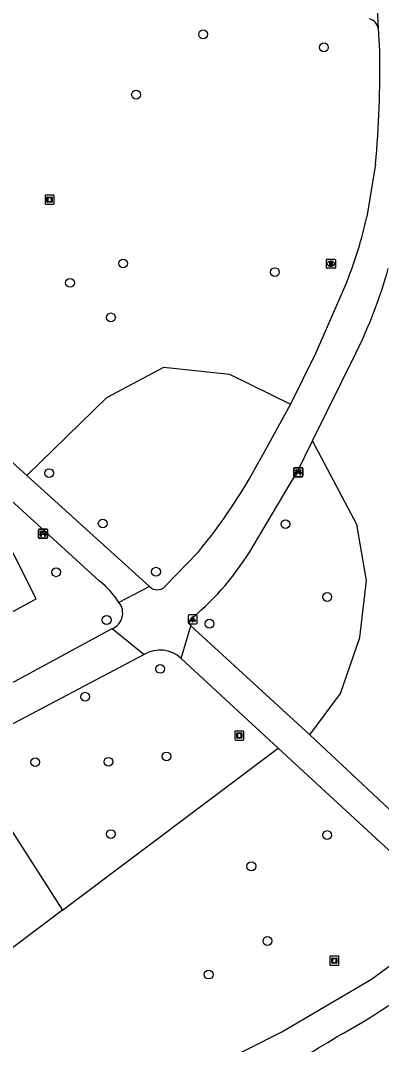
# Model space of a CAD drawing. Extents: x 161402 to 161933, y 381650 to 382313.
# Drawn here: x 161667.2 to 161707.3, y 381882.3 to 381996 of the extents above; entities that cross this region are included whole.
import ezdxf

# ---------------------------------------------------------------- set-up
doc = ezdxf.new("R2010")
doc.units = 0
for name, color, linetype in [('IMGEO_Bank', 7, 'Continuous'), ('IMGEO_Boom', 7, 'Continuous'), ('IMGEO_Brandkraan', 7, 'Continuous'), ('IMGEO_Groenvoorziening', 7, 'Continuous'), ('IMGEO_Kunstobject', 7, 'Continuous'), ('IMGEO_Lichtpunt', 7, 'Continuous'), ('IMGEO_Voetpad_gesloten', 7, 'Continuous')]:
    doc.layers.add(name, color=color, linetype=linetype)

msp = doc.modelspace()

# ---------------------------------------------------------------- linework, layer by layer
at = {"layer": 'IMGEO_Bank'}
for p, q in [((161697.57, 381945.44), (161697.57, 381946.28)), ((161697.57, 381946.28), (161697.57, 381945.44)), ((161697.65, 381946.36), (161698.49, 381946.36)), ((161698.49, 381946.36), (161697.65, 381946.36)), ((161697.88, 381945.87), (161697.88, 381945.97)), ((161697.92, 381945.97), (161697.92, 381945.87)), ((161698.21, 381945.98), (161697.93, 381945.98)), ((161698.22, 381945.87), (161698.22, 381945.97)), ((161698.26, 381945.97), (161698.26, 381945.87)), ((161698.57, 381946.29), (161698.57, 381945.45)), ((161698.57, 381945.45), (161698.57, 381946.29)), ((161698.5, 381945.36), (161697.66, 381945.36)), ((161697.66, 381945.36), (161698.5, 381945.36)), ((161698.27, 381945.76), (161697.88, 381945.76)), ((161697.93, 381945.86), (161698.21, 381945.86)), ((161669.22, 381938.61), (161669.22, 381939.45)), ((161669.22, 381939.45), (161669.22, 381938.61)), ((161669.29, 381939.53), (161670.14, 381939.53)), ((161670.14, 381939.53), (161669.29, 381939.53)), ((161669.53, 381939.04), (161669.53, 381939.14)), ((161669.57, 381939.14), (161669.57, 381939.04)), ((161669.86, 381939.15), (161669.58, 381939.15)), ((161669.87, 381939.04), (161669.87, 381939.14)), ((161669.91, 381939.14), (161669.91, 381939.04)), ((161670.22, 381939.46), (161670.22, 381938.62)), ((161670.22, 381938.62), (161670.22, 381939.46)), ((161670.15, 381938.53), (161669.3, 381938.53)), ((161669.3, 381938.53), (161670.15, 381938.53)), ((161669.92, 381938.93), (161669.52, 381938.93)), ((161669.58, 381939.03), (161669.86, 381939.03))]:
    msp.add_line(p, q, dxfattribs=at)
for points in [[(161697.87, 381945.98), (161697.79, 381945.98), (161697.79, 381946.14), (161698.35, 381946.14), (161698.35, 381945.98), (161698.27, 381945.98)], [(161697.82, 381945.76), (161697.68, 381945.76), (161697.79, 381945.86), (161697.87, 381945.86)], [(161697.87, 381945.75), (161697.87, 381945.55), (161697.83, 381945.55), (161697.83, 381945.75)], [(161698.27, 381945.86), (161698.35, 381945.86), (161698.46, 381945.76), (161698.33, 381945.76)], [(161698.32, 381945.75), (161698.32, 381945.55), (161698.28, 381945.55), (161698.28, 381945.75)], [(161669.52, 381939.15), (161669.44, 381939.15), (161669.44, 381939.31), (161670, 381939.31), (161670, 381939.15), (161669.92, 381939.15)], [(161669.47, 381938.93), (161669.32, 381938.93), (161669.44, 381939.03), (161669.52, 381939.03)], [(161669.52, 381938.92), (161669.52, 381938.71), (161669.47, 381938.71), (161669.47, 381938.92)], [(161669.92, 381939.03), (161670, 381939.03), (161670.11, 381938.93), (161669.97, 381938.93)], [(161669.97, 381938.92), (161669.97, 381938.71), (161669.92, 381938.71), (161669.92, 381938.92)]]:
    msp.add_lwpolyline(points, dxfattribs=at)
for centre, radius, start, end in [((161697.65, 381946.28), 0.0779, 92.4484, 184.2845), ((161697.65, 381946.28), 0.0779, 92.4484, 184.2845), ((161697.87, 381945.97), 0.00671, 2.8957, 87.1043), ((161697.93, 381945.97), 0.00671, 92.8957, 177.1043), ((161698.21, 381945.97), 0.00671, 2.8957, 87.1043), ((161698.27, 381945.97), 0.00671, 92.8957, 177.1043), ((161698.49, 381946.28), 0.0779, 2.4484, 94.2845), ((161698.49, 381946.28), 0.0779, 2.4484, 94.2845), ((161697.65, 381945.44), 0.0779, 182.4484, 274.2845), ((161697.65, 381945.44), 0.0779, 182.4484, 274.2845), ((161697.82, 381945.75), 0.00671, 2.8957, 87.1043), ((161697.87, 381945.87), 0.00671, 272.8957, 357.1043), ((161697.88, 381945.75), 0.00671, 92.8957, 177.1043), ((161697.93, 381945.87), 0.00671, 182.8957, 267.1043), ((161698.21, 381945.87), 0.00671, 272.8957, 357.1043), ((161698.27, 381945.87), 0.00671, 182.8957, 267.1043), ((161698.27, 381945.75), 0.00671, 2.8957, 87.1043), ((161698.33, 381945.75), 0.00671, 92.8957, 177.1043), ((161698.49, 381945.44), 0.0779, 272.4484, 4.2845), ((161698.49, 381945.44), 0.0779, 272.4484, 4.2845), ((161669.3, 381939.45), 0.0779, 92.4484, 184.2845), ((161669.3, 381939.45), 0.0779, 92.4484, 184.2845), ((161669.52, 381939.14), 0.00671, 2.8957, 87.1043), ((161669.58, 381939.14), 0.00671, 92.8957, 177.1043), ((161669.86, 381939.14), 0.00671, 2.8957, 87.1043), ((161669.92, 381939.14), 0.00671, 92.8957, 177.1043), ((161670.14, 381939.45), 0.0779, 2.4484, 94.2845), ((161670.14, 381939.45), 0.0779, 2.4484, 94.2845), ((161669.3, 381938.61), 0.0779, 182.4484, 274.2845), ((161669.3, 381938.61), 0.0779, 182.4484, 274.2845), ((161669.47, 381938.92), 0.00671, 2.8957, 87.1043), ((161669.52, 381939.04), 0.00671, 272.8957, 357.1043), ((161669.52, 381938.92), 0.00671, 92.8957, 177.1043), ((161669.58, 381939.04), 0.00671, 182.8957, 267.1043), ((161669.86, 381939.04), 0.00671, 272.8957, 357.1043), ((161669.92, 381939.04), 0.00671, 182.8957, 267.1043), ((161669.92, 381938.92), 0.00671, 2.8957, 87.1043), ((161669.97, 381938.92), 0.00671, 92.8957, 177.1043), ((161670.14, 381938.61), 0.0779, 272.4484, 4.2845), ((161670.14, 381938.61), 0.0779, 272.4484, 4.2845)]:
    msp.add_arc(centre, radius, start, end, dxfattribs=at)
at = {"layer": 'IMGEO_Boom'}
for centre in [(161687.49, 381994.48), (161700.9, 381993.03), (161680.05, 381987.78), (161678.62, 381969.04), (161695.46, 381968.08), (161672.72, 381966.89), (161677.26, 381963.05), (161670.4, 381945.76), (161676.35, 381940.16), (161696.63, 381940.09), (161671.18, 381934.75), (161682.26, 381934.81), (161701.27, 381932.01), (161676.79, 381929.45), (161688.2, 381929.04), (161682.73, 381924.02), (161674.4, 381920.93), (161668.85, 381913.67), (161676.99, 381913.71), (161683.43, 381914.3), (161677.25, 381905.68), (161701.26, 381905.57), (161692.85, 381902.1), (161694.63, 381893.81), (161688.11, 381890.08)]:
    msp.add_circle(centre, 0.489, dxfattribs=at)
at = {"layer": 'IMGEO_Brandkraan'}
for p, q in [((161701.18, 381968.57), (161701.18, 381969.43)), ((161701.25, 381969.5), (161702.1, 381969.5)), ((161701.66, 381969.28), (161701.69, 381969.28)), ((161701.69, 381968.72), (161701.66, 381968.72)), ((161702.18, 381969.43), (161702.18, 381968.57)), ((161702.1, 381968.5), (161701.25, 381968.5))]:
    msp.add_line(p, q, dxfattribs=at)
for points in [[(161701.18, 381968.57), (161701.18, 381969.43)], [(161701.25, 381969.5), (161702.1, 381969.5)], [(161701.52, 381969.2), (161701.52, 381968.8), (161701.74, 381968.8)], [(161701.75, 381969.2), (161701.52, 381969.2)], [(161701.7, 381969.12), (161701.65, 381969.12), (161701.65, 381969.04)], [(161701.65, 381969.04), (161701.7, 381969.04)], [(161701.71, 381968.97), (161701.65, 381968.97), (161701.65, 381968.89)], [(161701.65, 381968.89), (161701.71, 381968.89)], [(161702.18, 381969.43), (161702.18, 381968.57)], [(161702.1, 381968.5), (161701.25, 381968.5)]]:
    msp.add_lwpolyline(points, dxfattribs=at)
for centre, radius, start, end in [((161701.25, 381969.42), 0.0765, 91.552, 178.448), ((161701.25, 381969.42), 0.0765, 91.552, 178.448), ((161701.7, 381969.08), 0.0379, 267.8285, 90.9355), ((161701.71, 381968.93), 0.0404, 269.8759, 90.5077), ((161701.74, 381969.05), 0.251, 268.6676, 293.5347), ((161701.76, 381969.05), 0.145, 59.4692, 91.5367), ((161701.78, 381969.1), 0.0922, 285.5137, 58.1501), ((161701.79, 381968.91), 0.105, 301.3115, 78.989), ((161702.1, 381969.42), 0.0765, 1.552, 88.448), ((161702.1, 381969.42), 0.0765, 1.552, 88.448), ((161701.25, 381968.58), 0.0765, 181.552, 268.448), ((161701.25, 381968.58), 0.0765, 181.552, 268.448), ((161702.1, 381968.58), 0.0765, 271.552, 358.448), ((161702.1, 381968.58), 0.0765, 271.552, 358.448)]:
    msp.add_arc(centre, radius, start, end, dxfattribs=at)
for centre, major_axis, ratio, start_param, end_param in [((161701.66, 381969), (-0.387, 0.002), 0.722429, 4.712389, 7.853982), ((161701.69, 381969), (-0.39, 0.002), 0.717154, 1.570796, 4.712389)]:
    msp.add_ellipse(centre, major_axis=major_axis, ratio=ratio, start_param=start_param, end_param=end_param, dxfattribs=at)
at = {"layer": 'IMGEO_Groenvoorziening'}
for points in [[(161667.93, 381945.49), (161676.8, 381954.17), (161683.15, 381957.54), (161690.43, 381956.75), (161697.21, 381953.42)], [(161699.34, 381916.7), (161702.74, 381921.28), (161704.88, 381927.51), (161705.62, 381933.84), (161704.55, 381940.07), (161699.64, 381949.34)], [(161650.6, 381914.57), (161647.77, 381920.86), (161653.9, 381923.62), (161668.96, 381931.79), (161664.04, 381941.51)], [(161671.9, 381897.23), (161695.83, 381915.23)], [(161662.82, 381911.32), (161671.9, 381897.23)], [(161671.9, 381897.23), (161654.77, 381884.34)]]:
    msp.add_lwpolyline(points, dxfattribs=at)
at = {"layer": 'IMGEO_Kunstobject'}
for p, q in [((161670.87, 381976.62), (161670.03, 381976.62)), ((161670.87, 381976.62), (161670.03, 381976.62)), ((161669.95, 381976.54), (161669.95, 381975.7)), ((161669.95, 381976.54), (161669.95, 381975.7)), ((161670.04, 381975.63), (161670.88, 381975.63)), ((161670.04, 381975.63), (161670.88, 381975.63)), ((161670.16, 381975.89), (161670.16, 381976.36)), ((161670.21, 381976.41), (161670.69, 381976.41)), ((161670.69, 381975.84), (161670.21, 381975.84)), ((161670.24, 381976.31), (161670.24, 381975.94)), ((161670.64, 381976.33), (161670.26, 381976.33)), ((161670.26, 381975.92), (161670.64, 381975.92)), ((161670.66, 381975.94), (161670.66, 381976.31)), ((161670.74, 381976.36), (161670.74, 381975.89)), ((161670.95, 381975.71), (161670.95, 381976.55)), ((161670.95, 381975.71), (161670.95, 381976.55)), ((161691.01, 381917.04), (161691.01, 381916.2)), ((161691.01, 381917.04), (161691.01, 381916.2)), ((161691.93, 381917.12), (161691.08, 381917.12)), ((161691.93, 381917.12), (161691.08, 381917.12)), ((161691.22, 381916.39), (161691.22, 381916.86)), ((161691.27, 381916.91), (161691.75, 381916.91)), ((161691.3, 381916.81), (161691.3, 381916.44)), ((161691.7, 381916.83), (161691.32, 381916.83)), ((161691.32, 381916.42), (161691.7, 381916.42)), ((161691.72, 381916.44), (161691.72, 381916.81)), ((161691.8, 381916.86), (161691.8, 381916.39)), ((161692.01, 381916.21), (161692.01, 381917.05)), ((161692.01, 381916.21), (161692.01, 381917.05)), ((161691.09, 381916.12), (161691.94, 381916.12)), ((161691.09, 381916.12), (161691.94, 381916.12)), ((161691.75, 381916.34), (161691.27, 381916.34)), ((161701.57, 381892.04), (161701.57, 381891.2)), ((161701.57, 381892.04), (161701.57, 381891.2)), ((161702.48, 381892.12), (161701.64, 381892.12)), ((161702.48, 381892.12), (161701.64, 381892.12)), ((161701.78, 381891.39), (161701.78, 381891.86)), ((161701.83, 381891.91), (161702.3, 381891.91)), ((161701.86, 381891.81), (161701.86, 381891.44)), ((161702.25, 381891.83), (161701.88, 381891.83)), ((161701.88, 381891.42), (161702.25, 381891.42)), ((161702.27, 381891.44), (161702.27, 381891.81)), ((161702.35, 381891.86), (161702.35, 381891.39)), ((161702.57, 381891.21), (161702.57, 381892.05)), ((161702.57, 381891.21), (161702.57, 381892.05)), ((161701.65, 381891.12), (161702.49, 381891.12)), ((161701.65, 381891.12), (161702.49, 381891.12)), ((161702.3, 381891.34), (161701.83, 381891.34))]:
    msp.add_line(p, q, dxfattribs=at)
for centre, radius, start, end in [((161670.03, 381976.55), 0.0779, 92.4484, 184.2845), ((161670.03, 381976.55), 0.0779, 92.4484, 184.2845), ((161670.87, 381976.55), 0.0779, 2.4484, 94.2845), ((161670.87, 381976.55), 0.0779, 2.4484, 94.2845), ((161670.03, 381975.7), 0.0779, 182.4484, 274.2845), ((161670.03, 381975.7), 0.0779, 182.4484, 274.2845), ((161670.21, 381976.36), 0.05, 90, 180), ((161670.21, 381975.89), 0.05, 180, 270), ((161670.26, 381976.31), 0.02, 90, 180), ((161670.26, 381975.94), 0.02, 180, 270), ((161670.64, 381976.31), 0.02, 360, 90), ((161670.64, 381975.94), 0.02, 270, 0), ((161670.69, 381976.36), 0.05, 360, 90), ((161670.69, 381975.89), 0.05, 270, 0), ((161670.87, 381975.7), 0.0779, 272.4484, 4.2845), ((161670.87, 381975.7), 0.0779, 272.4484, 4.2845), ((161691.09, 381917.04), 0.0779, 92.4484, 184.2845), ((161691.09, 381917.04), 0.0779, 92.4484, 184.2845), ((161691.27, 381916.86), 0.05, 90, 180), ((161691.27, 381916.39), 0.05, 180, 270), ((161691.32, 381916.81), 0.02, 90, 180), ((161691.32, 381916.44), 0.02, 180, 270), ((161691.7, 381916.81), 0.02, 360, 90), ((161691.7, 381916.44), 0.02, 270, 0), ((161691.75, 381916.86), 0.05, 360, 90), ((161691.75, 381916.39), 0.05, 270, 0), ((161691.93, 381917.04), 0.0779, 2.4484, 94.2845), ((161691.93, 381917.04), 0.0779, 2.4484, 94.2845), ((161691.09, 381916.2), 0.0779, 182.4484, 274.2845), ((161691.09, 381916.2), 0.0779, 182.4484, 274.2845), ((161691.93, 381916.2), 0.0779, 272.4484, 4.2845), ((161691.93, 381916.2), 0.0779, 272.4484, 4.2845), ((161701.64, 381892.05), 0.0779, 92.4484, 184.2845), ((161701.64, 381892.05), 0.0779, 92.4484, 184.2845), ((161701.83, 381891.86), 0.05, 90, 180), ((161701.83, 381891.39), 0.05, 180, 270), ((161701.88, 381891.81), 0.02, 90, 180), ((161701.88, 381891.44), 0.02, 180, 270), ((161702.25, 381891.81), 0.02, 360, 90), ((161702.25, 381891.44), 0.02, 270, 0), ((161702.3, 381891.86), 0.05, 360, 90), ((161702.3, 381891.39), 0.05, 270, 0), ((161702.49, 381892.05), 0.0779, 2.4484, 94.2845), ((161702.49, 381892.05), 0.0779, 2.4484, 94.2845), ((161701.64, 381891.2), 0.0779, 182.4484, 274.2845), ((161701.64, 381891.2), 0.0779, 182.4484, 274.2845), ((161702.49, 381891.2), 0.0779, 272.4484, 4.2845), ((161702.49, 381891.2), 0.0779, 272.4484, 4.2845)]:
    msp.add_arc(centre, radius, start, end, dxfattribs=at)
at = {"layer": 'IMGEO_Lichtpunt'}
for p, q in [((161686.74, 381930.02), (161685.93, 381930.02)), ((161686.74, 381930.02), (161685.93, 381930.02)), ((161685.83, 381929.93), (161685.83, 381929.12)), ((161685.83, 381929.93), (161685.83, 381929.12)), ((161685.93, 381929.02), (161686.74, 381929.02)), ((161685.93, 381929.02), (161686.74, 381929.02)), ((161686.83, 381929.12), (161686.83, 381929.93)), ((161686.83, 381929.12), (161686.83, 381929.93))]:
    msp.add_line(p, q, dxfattribs=at)
for points in [[(161686.21, 381929.59), (161686.25, 381929.56), (161686.06, 381929.3), (161686.02, 381929.33), (161686.21, 381929.59)], [(161686.31, 381929.54), (161686.36, 381929.54), (161686.36, 381929.22), (161686.31, 381929.22), (161686.31, 381929.54)], [(161686.42, 381929.56), (161686.46, 381929.59), (161686.64, 381929.33), (161686.61, 381929.3), (161686.42, 381929.56)]]:
    msp.add_lwpolyline(points, dxfattribs=at)
msp.add_circle((161686.33, 381929.72), 0.0994, dxfattribs=at)
for centre, start, end in [((161685.93, 381929.93), 90, 180), ((161685.93, 381929.93), 90, 180), ((161686.74, 381929.93), 0, 90), ((161686.74, 381929.93), 0, 90), ((161685.93, 381929.12), 180, 270), ((161685.93, 381929.12), 180, 270), ((161686.74, 381929.12), 270, 0), ((161686.74, 381929.12), 270, 360)]:
    msp.add_arc(centre, 0.0946, start, end, dxfattribs=at)
at = {"layer": 'IMGEO_Voetpad_gesloten'}
for points in [[(161706.32, 382004.13), (161706.48, 382004.15), (161706.91, 381995.14)], [(161706.91, 381995.14), (161707.09, 381992.65)], [(161706.63, 381980.05), (161705.68, 381974.21)], [(161667.93, 381945.49), (161636.15, 381974.29), (161635.23, 381975.45), (161634.51, 381976.74)], [(161703.46, 381966.99), (161700.02, 381959.1), (161697.21, 381953.42)], [(161699.64, 381949.34), (161704.48, 381959.15)], [(161697.21, 381953.42), (161693.71, 381947.07)], [(161692.93, 381937.45), (161697.96, 381945.93), (161699.64, 381949.34)], [(161681.53, 381933.17), (161667.93, 381945.49)], [(161666.16, 381942.74), (161676, 381933.76)], [(161687, 381937.06), (161683.26, 381933.16)], [(161681.53, 381933.17), (161678.15, 381931.4)], [(161650.6, 381914.57), (161656.97, 381917.44), (161677.38, 381928.51)], [(161677.38, 381928.51), (161680.94, 381925.62)], [(161685.07, 381925.18), (161686.13, 381928.81)], [(161699.34, 381916.7), (161686.13, 381928.81)], [(161680.94, 381925.62), (161664.38, 381916.9)], [(161685.07, 381925.18), (161695.83, 381915.23)], [(161717, 381900.5), (161711.66, 381905.17), (161699.34, 381916.7)], [(161695.83, 381915.23), (161714.69, 381897.82), (161714.94, 381896.97)], [(161623.76, 381847.73), (161636.41, 381854.32), (161677.41, 381874.2), (161696.24, 381883.73), (161706.18, 381889.56), (161711.46, 381893.45), (161714.45, 381895.85)]]:
    msp.add_lwpolyline(points, dxfattribs=at)
for centre, radius, start, end in [((161705.66, 381994.98), 1.26, 7.6316, 75.8911), ((161586.31, 381990.76), 120.8, 354.9132, 0.8961), ((161655.8, 381985.56), 51.15, 338.7141, 347.1842), ((161655.02, 381983.41), 55.09, 333.8737, 344.2786), ((161638.68, 381976.7), 62.5, 320.6369, 331.7035), ((161666.09, 381953.64), 31.34, 310.1336, 328.9046), ((161670.14, 381926.29), 9.5, 32.5504, 51.8833), ((161682.4, 381934.03), 1.23, 224.8815, 314.4553), ((161676.74, 381930.22), 1.83, 290.4459, 39.8195), ((161686.47, 381929.2), 0.512, 110.0974, 229.4436), ((161682.72, 381922.67), 3.44, 46.8314, 121.1332), ((161673.25, 381937.87), 61.94, 298.0357, 310.0039), ((161656.3, 381955.55), 85.77, 296.0201, 302.4816)]:
    msp.add_arc(centre, radius, start, end, dxfattribs=at)

doc.saveas('drawing.dxf')
